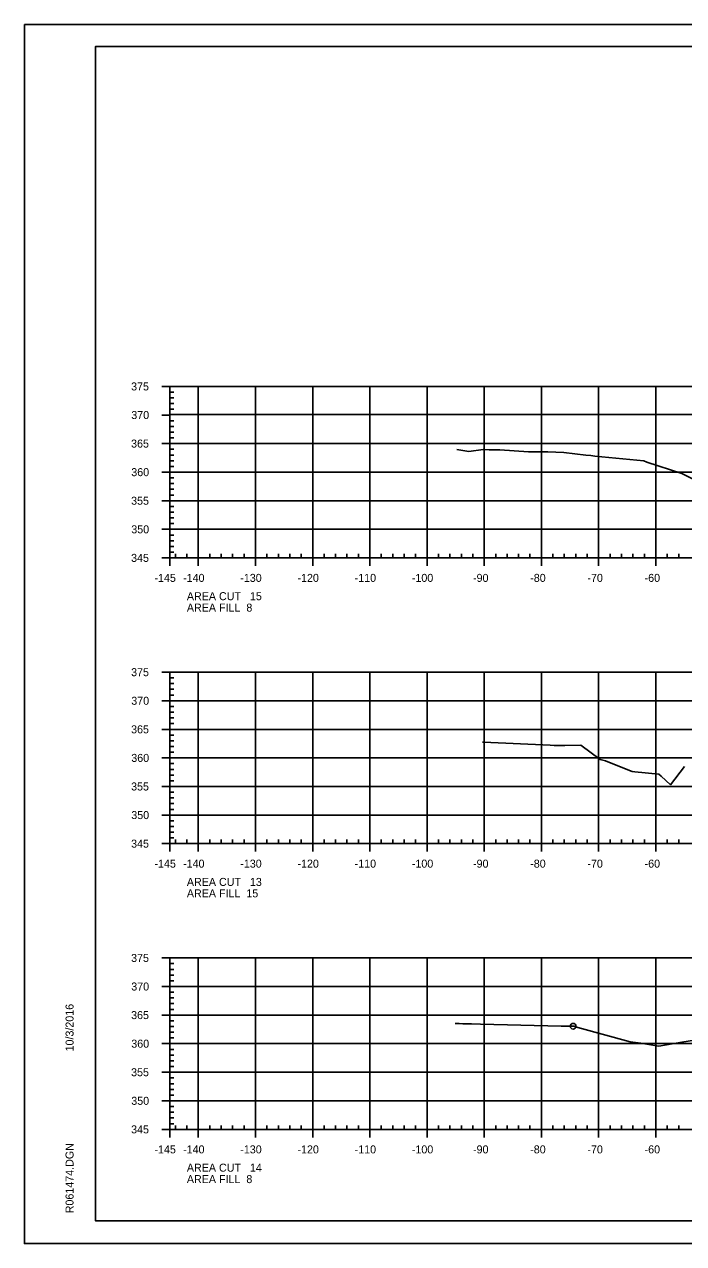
# Model space of a CAD drawing. Extents: x 1359801 to 1362404, y 372415 to 374228.
# Drawn here: x 1361649.5 to 1361764.8, y 373588 to 373801.3 of the extents above; entities that cross this region are included whole.
import ezdxf

# ---------------------------------------------------------------- set-up
doc = ezdxf.new("R2010")
doc.units = 0
for name, color, linetype in [('S_DRG_PT_SYM', 7, 'Continuous'), ('S_MAILBOX', 7, 'Continuous'), ('S_PRIMARY_CTL', 7, 'Continuous'), ('S_SHOULDER', 7, 'Continuous'), ('S_UTL_PT_SYM', 7, 'Continuous'), ('S_WATER_UTILITIES', 7, 'Continuous')]:
    doc.layers.add(name, color=color, linetype=linetype)

msp = doc.modelspace()

# ---------------------------------------------------------------- linework, layer by layer
at = {"layer": 'S_DRG_PT_SYM'}
for points in [[(1361725.08, 373726.92), (1361727.18, 373726.58), (1361729.7, 373726.91), (1361730.76, 373726.86), (1361732.63, 373726.82), (1361737.63, 373726.51), (1361741.01, 373726.5), (1361743.83, 373726.38), (1361747.63, 373725.92), (1361748.51, 373725.86), (1361749.23, 373725.74), (1361757.78, 373724.91), (1361758.34, 373724.71), (1361764.42, 373722.72), (1361769.53, 373720.2)], [(1361729.59, 373675.71), (1361729.61, 373675.71), (1361729.78, 373675.71), (1361741.41, 373675.16), (1361742.09, 373675.09), (1361743.98, 373675.13), (1361746.8, 373675.16), (1361750.16, 373672.64), (1361751.1, 373672.41), (1361755.61, 373670.62), (1361755.75, 373670.57), (1361756.25, 373670.51), (1361760.42, 373670.1), (1361760.84, 373669.75), (1361762.45, 373668.24), (1361764.93, 373671.46)], [(1361724.83, 373626.45), (1361725.14, 373626.46), (1361725.49, 373626.45), (1361726.13, 373626.43), (1361727.67, 373626.39), (1361729.25, 373626.35), (1361743.37, 373626.03), (1361745.43, 373625.99), (1361745.54, 373625.98), (1361746.25, 373625.74), (1361755.42, 373623.27), (1361757.26, 373623.03), (1361760.41, 373622.53), (1361764.45, 373623.21), (1361770, 373624.08)]]:
    msp.add_lwpolyline(points, dxfattribs=at)
at = {"layer": 'S_MAILBOX'}
for p, q in [((1361674.89, 373737.94), (1361964.89, 373737.94)), ((1361674.89, 373707.94), (1361674.89, 373737.94)), ((1361679.89, 373707.94), (1361679.89, 373737.94)), ((1361689.89, 373707.94), (1361689.89, 373737.94)), ((1361699.89, 373707.94), (1361699.89, 373737.94)), ((1361709.89, 373707.94), (1361709.89, 373737.94)), ((1361719.89, 373707.94), (1361719.89, 373737.94)), ((1361729.89, 373707.94), (1361729.89, 373737.94)), ((1361739.89, 373707.94), (1361739.89, 373737.94)), ((1361749.89, 373707.94), (1361749.89, 373737.94)), ((1361759.89, 373707.94), (1361759.89, 373737.94)), ((1361675.11, 373733), (1361965.11, 373733)), ((1361674.89, 373727.94), (1361964.89, 373727.94)), ((1361674.89, 373722.94), (1361964.89, 373722.94)), ((1361674.89, 373717.94), (1361964.89, 373717.94)), ((1361674.89, 373712.94), (1361964.89, 373712.94)), ((1361674.89, 373707.94), (1361964.89, 373707.94)), ((1361674.89, 373687.94), (1361964.89, 373687.94)), ((1361674.89, 373657.94), (1361674.89, 373687.94)), ((1361679.89, 373657.94), (1361679.89, 373687.94)), ((1361689.89, 373657.94), (1361689.89, 373687.94)), ((1361699.89, 373657.94), (1361699.89, 373687.94)), ((1361709.89, 373657.94), (1361709.89, 373687.94)), ((1361719.89, 373657.94), (1361719.89, 373687.94)), ((1361729.89, 373657.94), (1361729.89, 373687.94)), ((1361739.89, 373657.94), (1361739.89, 373687.94)), ((1361749.89, 373657.94), (1361749.89, 373687.94)), ((1361759.89, 373657.94), (1361759.89, 373687.94)), ((1361674.89, 373682.94), (1361964.89, 373682.94)), ((1361674.89, 373677.94), (1361964.89, 373677.94)), ((1361674.89, 373672.94), (1361964.89, 373672.94)), ((1361674.89, 373667.94), (1361964.89, 373667.94)), ((1361674.89, 373662.94), (1361964.89, 373662.94)), ((1361674.89, 373657.94), (1361964.89, 373657.94)), ((1361674.89, 373637.94), (1361964.89, 373637.94)), ((1361674.89, 373607.94), (1361674.89, 373637.94)), ((1361679.89, 373607.94), (1361679.89, 373637.94)), ((1361689.89, 373607.94), (1361689.89, 373637.94)), ((1361699.89, 373607.94), (1361699.89, 373637.94)), ((1361709.89, 373607.94), (1361709.89, 373637.94)), ((1361719.89, 373607.94), (1361719.89, 373637.94)), ((1361729.89, 373607.94), (1361729.89, 373637.94)), ((1361739.89, 373607.94), (1361739.89, 373637.94)), ((1361749.89, 373607.94), (1361749.89, 373637.94)), ((1361759.89, 373607.94), (1361759.89, 373637.94)), ((1361674.89, 373632.94), (1361964.89, 373632.94)), ((1361674.89, 373627.94), (1361964.89, 373627.94)), ((1361674.89, 373622.94), (1361964.89, 373622.94)), ((1361674.89, 373617.94), (1361964.89, 373617.94)), ((1361674.89, 373612.94), (1361964.89, 373612.94)), ((1361674.89, 373607.94), (1361964.89, 373607.94))]:
    msp.add_line(p, q, dxfattribs=at)
at = {"layer": 'S_SHOULDER'}
for p, q in [((1361649.49, 373801.29), (1361982.82, 373801.29)), ((1361649.49, 373587.96), (1361982.82, 373587.96))]:
    msp.add_line(p, q, dxfattribs=at)
for points in [[(1361649.48, 373801.29), (1361982.82, 373801.29), (1361982.82, 373587.95), (1361649.48, 373587.95)], [(1361895.81, 373797.4), (1361895.81, 373787.52), (1361931.54, 373787.52), (1361931.54, 373784.6), (1361954.74, 373784.6), (1361954.74, 373760.26), (1361978.07, 373760.26), (1361978.07, 373591.94), (1361661.89, 373591.94), (1361661.89, 373797.4)]]:
    msp.add_lwpolyline(points, close=True, dxfattribs=at)
msp.add_circle((1361745.43, 373625.99), 0.5, dxfattribs=at)
at = {"layer": 'S_UTL_PT_SYM'}
for p, q in [((1361661.89, 373797.4), (1361978.07, 373797.4)), ((1361661.89, 373591.94), (1361661.89, 373797.4)), ((1361661.89, 373591.94), (1361661.89, 373591.94)), ((1361978.07, 373591.94), (1361661.89, 373591.94))]:
    msp.add_line(p, q, dxfattribs=at)
at = {"layer": 'S_WATER_UTILITIES'}
for p, q in [((1361673.49, 373737.94), (1361674.89, 373737.94)), ((1361674.89, 373707.94), (1361674.89, 373737.94)), ((1361674.89, 373736.94), (1361675.59, 373736.94)), ((1361674.89, 373735.94), (1361675.59, 373735.94)), ((1361674.89, 373734.94), (1361675.59, 373734.94)), ((1361674.89, 373733.94), (1361675.59, 373733.94)), ((1361673.49, 373732.94), (1361674.89, 373732.94)), ((1361674.89, 373731.94), (1361675.59, 373731.94)), ((1361674.89, 373730.94), (1361675.59, 373730.94)), ((1361674.89, 373729.94), (1361675.59, 373729.94)), ((1361673.49, 373727.94), (1361674.89, 373727.94)), ((1361674.89, 373728.94), (1361675.59, 373728.94)), ((1361674.89, 373726.94), (1361675.59, 373726.94)), ((1361674.89, 373725.94), (1361675.59, 373725.94)), ((1361674.89, 373724.94), (1361675.59, 373724.94)), ((1361673.49, 373722.94), (1361674.89, 373722.94)), ((1361674.89, 373723.94), (1361675.59, 373723.94)), ((1361674.89, 373721.94), (1361675.59, 373721.94)), ((1361674.89, 373720.94), (1361675.59, 373720.94)), ((1361674.89, 373719.94), (1361675.59, 373719.94)), ((1361674.89, 373718.94), (1361675.59, 373718.94)), ((1361673.49, 373717.94), (1361674.89, 373717.94)), ((1361674.89, 373716.94), (1361675.59, 373716.94)), ((1361674.89, 373715.94), (1361675.59, 373715.94)), ((1361674.89, 373714.94), (1361675.59, 373714.94)), ((1361673.49, 373712.94), (1361674.89, 373712.94)), ((1361674.89, 373713.94), (1361675.59, 373713.94)), ((1361674.89, 373711.94), (1361675.59, 373711.94)), ((1361674.89, 373710.94), (1361675.59, 373710.94)), ((1361674.89, 373709.94), (1361675.59, 373709.94)), ((1361673.49, 373707.94), (1361674.89, 373707.94)), ((1361674.89, 373708.94), (1361675.59, 373708.94)), ((1361674.89, 373707.94), (1361674.89, 373708.64)), ((1361674.89, 373707.94), (1361964.89, 373707.94)), ((1361674.89, 373706.54), (1361674.89, 373707.94)), ((1361675.89, 373707.94), (1361675.89, 373708.64)), ((1361677.89, 373707.94), (1361677.89, 373708.64)), ((1361679.89, 373706.54), (1361679.89, 373707.94)), ((1361681.89, 373707.94), (1361681.89, 373708.64)), ((1361683.89, 373707.94), (1361683.89, 373708.64)), ((1361685.89, 373707.94), (1361685.89, 373708.64)), ((1361687.89, 373707.94), (1361687.89, 373708.64)), ((1361689.89, 373706.54), (1361689.89, 373707.94)), ((1361691.89, 373707.94), (1361691.89, 373708.64)), ((1361693.89, 373707.94), (1361693.89, 373708.64)), ((1361695.89, 373707.94), (1361695.89, 373708.64)), ((1361697.89, 373707.94), (1361697.89, 373708.64)), ((1361699.89, 373706.54), (1361699.89, 373707.94)), ((1361701.89, 373707.94), (1361701.89, 373708.64)), ((1361703.89, 373707.94), (1361703.89, 373708.64)), ((1361705.89, 373707.94), (1361705.89, 373708.64)), ((1361707.89, 373707.94), (1361707.89, 373708.64)), ((1361709.89, 373706.54), (1361709.89, 373707.94)), ((1361711.89, 373707.94), (1361711.89, 373708.64)), ((1361713.89, 373707.94), (1361713.89, 373708.64)), ((1361715.89, 373707.94), (1361715.89, 373708.64)), ((1361717.89, 373707.94), (1361717.89, 373708.64)), ((1361719.89, 373706.54), (1361719.89, 373707.94)), ((1361721.89, 373707.94), (1361721.89, 373708.64)), ((1361723.89, 373707.94), (1361723.89, 373708.64)), ((1361725.89, 373707.94), (1361725.89, 373708.64)), ((1361727.89, 373707.94), (1361727.89, 373708.64)), ((1361729.89, 373706.54), (1361729.89, 373707.94)), ((1361731.89, 373707.94), (1361731.89, 373708.64)), ((1361733.89, 373707.94), (1361733.89, 373708.64)), ((1361735.89, 373707.94), (1361735.89, 373708.64)), ((1361737.89, 373707.94), (1361737.89, 373708.64)), ((1361739.89, 373706.54), (1361739.89, 373707.94)), ((1361741.89, 373707.94), (1361741.89, 373708.64)), ((1361743.89, 373707.94), (1361743.89, 373708.64)), ((1361745.89, 373707.94), (1361745.89, 373708.64)), ((1361747.89, 373707.94), (1361747.89, 373708.64)), ((1361749.89, 373706.54), (1361749.89, 373707.94)), ((1361751.89, 373707.94), (1361751.89, 373708.64)), ((1361753.89, 373707.94), (1361753.89, 373708.64)), ((1361755.89, 373707.94), (1361755.89, 373708.64)), ((1361757.89, 373707.94), (1361757.89, 373708.64)), ((1361759.89, 373706.54), (1361759.89, 373707.94)), ((1361761.89, 373707.94), (1361761.89, 373708.64)), ((1361763.89, 373707.94), (1361763.89, 373708.64)), ((1361673.49, 373687.94), (1361674.89, 373687.94)), ((1361674.89, 373657.94), (1361674.89, 373687.94)), ((1361674.89, 373686.94), (1361675.59, 373686.94)), ((1361674.89, 373685.94), (1361675.59, 373685.94)), ((1361674.89, 373684.94), (1361675.59, 373684.94)), ((1361673.49, 373682.94), (1361674.89, 373682.94)), ((1361674.89, 373683.94), (1361675.59, 373683.94)), ((1361674.89, 373681.94), (1361675.59, 373681.94)), ((1361674.89, 373680.94), (1361675.59, 373680.94)), ((1361673.49, 373677.94), (1361674.89, 373677.94)), ((1361674.89, 373679.94), (1361675.59, 373679.94)), ((1361674.89, 373678.94), (1361675.59, 373678.94)), ((1361674.89, 373676.94), (1361675.59, 373676.94)), ((1361674.89, 373675.94), (1361675.59, 373675.94)), ((1361674.89, 373674.94), (1361675.59, 373674.94)), ((1361674.89, 373673.94), (1361675.59, 373673.94)), ((1361673.49, 373672.94), (1361674.89, 373672.94)), ((1361674.89, 373671.94), (1361675.59, 373671.94)), ((1361674.89, 373670.94), (1361675.59, 373670.94)), ((1361674.89, 373669.94), (1361675.59, 373669.94)), ((1361673.49, 373667.94), (1361674.89, 373667.94)), ((1361674.89, 373668.94), (1361675.59, 373668.94)), ((1361674.89, 373666.94), (1361675.59, 373666.94)), ((1361674.89, 373665.94), (1361675.59, 373665.94)), ((1361674.89, 373664.94), (1361675.59, 373664.94)), ((1361674.89, 373663.94), (1361675.59, 373663.94)), ((1361673.49, 373662.94), (1361674.89, 373662.94)), ((1361674.89, 373661.94), (1361675.59, 373661.94)), ((1361674.89, 373660.94), (1361675.59, 373660.94)), ((1361674.89, 373659.94), (1361675.59, 373659.94)), ((1361674.89, 373658.94), (1361675.59, 373658.94)), ((1361673.49, 373657.94), (1361674.89, 373657.94)), ((1361674.89, 373657.94), (1361674.89, 373658.64)), ((1361674.89, 373657.94), (1361964.89, 373657.94)), ((1361674.89, 373656.54), (1361674.89, 373657.94)), ((1361675.89, 373657.94), (1361675.89, 373658.64)), ((1361677.89, 373657.94), (1361677.89, 373658.64)), ((1361679.89, 373656.54), (1361679.89, 373657.94)), ((1361681.89, 373657.94), (1361681.89, 373658.64)), ((1361683.89, 373657.94), (1361683.89, 373658.64)), ((1361685.89, 373657.94), (1361685.89, 373658.64)), ((1361687.89, 373657.94), (1361687.89, 373658.64)), ((1361689.89, 373656.54), (1361689.89, 373657.94)), ((1361691.89, 373657.94), (1361691.89, 373658.64)), ((1361693.89, 373657.94), (1361693.89, 373658.64)), ((1361695.89, 373657.94), (1361695.89, 373658.64)), ((1361697.89, 373657.94), (1361697.89, 373658.64)), ((1361699.89, 373656.54), (1361699.89, 373657.94)), ((1361701.89, 373657.94), (1361701.89, 373658.64)), ((1361703.89, 373657.94), (1361703.89, 373658.64)), ((1361705.89, 373657.94), (1361705.89, 373658.64)), ((1361707.89, 373657.94), (1361707.89, 373658.64)), ((1361709.89, 373656.54), (1361709.89, 373657.94)), ((1361711.89, 373657.94), (1361711.89, 373658.64)), ((1361713.89, 373657.94), (1361713.89, 373658.64)), ((1361715.89, 373657.94), (1361715.89, 373658.64)), ((1361717.89, 373657.94), (1361717.89, 373658.64)), ((1361719.89, 373656.54), (1361719.89, 373657.94)), ((1361721.89, 373657.94), (1361721.89, 373658.64)), ((1361723.89, 373657.94), (1361723.89, 373658.64)), ((1361725.89, 373657.94), (1361725.89, 373658.64)), ((1361727.89, 373657.94), (1361727.89, 373658.64)), ((1361729.89, 373656.54), (1361729.89, 373657.94)), ((1361731.89, 373657.94), (1361731.89, 373658.64)), ((1361733.89, 373657.94), (1361733.89, 373658.64)), ((1361735.89, 373657.94), (1361735.89, 373658.64)), ((1361737.89, 373657.94), (1361737.89, 373658.64)), ((1361739.89, 373656.54), (1361739.89, 373657.94)), ((1361741.89, 373657.94), (1361741.89, 373658.64)), ((1361743.89, 373657.94), (1361743.89, 373658.64)), ((1361745.89, 373657.94), (1361745.89, 373658.64)), ((1361747.89, 373657.94), (1361747.89, 373658.64)), ((1361749.89, 373656.54), (1361749.89, 373657.94)), ((1361751.89, 373657.94), (1361751.89, 373658.64)), ((1361753.89, 373657.94), (1361753.89, 373658.64)), ((1361755.89, 373657.94), (1361755.89, 373658.64)), ((1361757.89, 373657.94), (1361757.89, 373658.64)), ((1361759.89, 373656.54), (1361759.89, 373657.94)), ((1361761.89, 373657.94), (1361761.89, 373658.64)), ((1361763.89, 373657.94), (1361763.89, 373658.64)), ((1361673.49, 373637.94), (1361674.89, 373637.94)), ((1361674.89, 373607.94), (1361674.89, 373637.94)), ((1361674.89, 373636.94), (1361675.59, 373636.94)), ((1361674.89, 373635.94), (1361675.59, 373635.94)), ((1361674.89, 373634.94), (1361675.59, 373634.94)), ((1361674.89, 373633.94), (1361675.59, 373633.94)), ((1361673.49, 373632.94), (1361674.89, 373632.94)), ((1361674.89, 373631.94), (1361675.59, 373631.94)), ((1361674.89, 373630.94), (1361675.59, 373630.94)), ((1361674.89, 373629.94), (1361675.59, 373629.94)), ((1361674.89, 373628.94), (1361675.59, 373628.94)), ((1361673.49, 373627.94), (1361674.89, 373627.94)), ((1361674.89, 373626.94), (1361675.59, 373626.94)), ((1361674.89, 373625.94), (1361675.59, 373625.94)), ((1361674.89, 373624.94), (1361675.59, 373624.94)), ((1361673.49, 373622.94), (1361674.89, 373622.94)), ((1361674.89, 373623.94), (1361675.59, 373623.94)), ((1361674.89, 373621.94), (1361675.59, 373621.94)), ((1361674.89, 373620.94), (1361675.59, 373620.94)), ((1361674.89, 373619.94), (1361675.59, 373619.94)), ((1361674.89, 373618.94), (1361675.59, 373618.94)), ((1361673.49, 373617.94), (1361674.89, 373617.94)), ((1361674.89, 373616.94), (1361675.59, 373616.94)), ((1361674.89, 373615.94), (1361675.59, 373615.94)), ((1361674.89, 373614.94), (1361675.59, 373614.94)), ((1361674.89, 373613.94), (1361675.59, 373613.94)), ((1361673.49, 373612.94), (1361674.89, 373612.94)), ((1361674.89, 373611.94), (1361675.59, 373611.94)), ((1361674.89, 373610.94), (1361675.59, 373610.94)), ((1361674.89, 373609.94), (1361675.59, 373609.94)), ((1361673.49, 373607.94), (1361674.89, 373607.94)), ((1361674.89, 373608.94), (1361675.59, 373608.94)), ((1361674.89, 373607.94), (1361674.89, 373608.64)), ((1361674.89, 373607.94), (1361964.89, 373607.94)), ((1361674.89, 373606.54), (1361674.89, 373607.94)), ((1361675.89, 373607.94), (1361675.89, 373608.64)), ((1361677.89, 373607.94), (1361677.89, 373608.64)), ((1361679.89, 373606.54), (1361679.89, 373607.94)), ((1361681.89, 373607.94), (1361681.89, 373608.64)), ((1361683.89, 373607.94), (1361683.89, 373608.64)), ((1361685.89, 373607.94), (1361685.89, 373608.64)), ((1361687.89, 373607.94), (1361687.89, 373608.64)), ((1361689.89, 373606.54), (1361689.89, 373607.94)), ((1361691.89, 373607.94), (1361691.89, 373608.64)), ((1361693.89, 373607.94), (1361693.89, 373608.64)), ((1361695.89, 373607.94), (1361695.89, 373608.64)), ((1361697.89, 373607.94), (1361697.89, 373608.64)), ((1361699.89, 373606.54), (1361699.89, 373607.94)), ((1361701.89, 373607.94), (1361701.89, 373608.64)), ((1361703.89, 373607.94), (1361703.89, 373608.64)), ((1361705.89, 373607.94), (1361705.89, 373608.64)), ((1361707.89, 373607.94), (1361707.89, 373608.64)), ((1361709.89, 373606.54), (1361709.89, 373607.94)), ((1361711.89, 373607.94), (1361711.89, 373608.64)), ((1361713.89, 373607.94), (1361713.89, 373608.64)), ((1361715.89, 373607.94), (1361715.89, 373608.64)), ((1361717.89, 373607.94), (1361717.89, 373608.64)), ((1361719.89, 373606.54), (1361719.89, 373607.94)), ((1361721.89, 373607.94), (1361721.89, 373608.64)), ((1361723.89, 373607.94), (1361723.89, 373608.64)), ((1361725.89, 373607.94), (1361725.89, 373608.64)), ((1361727.89, 373607.94), (1361727.89, 373608.64)), ((1361729.89, 373606.54), (1361729.89, 373607.94)), ((1361731.89, 373607.94), (1361731.89, 373608.64)), ((1361733.89, 373607.94), (1361733.89, 373608.64)), ((1361735.89, 373607.94), (1361735.89, 373608.64)), ((1361737.89, 373607.94), (1361737.89, 373608.64)), ((1361739.89, 373606.54), (1361739.89, 373607.94)), ((1361741.89, 373607.94), (1361741.89, 373608.64)), ((1361743.89, 373607.94), (1361743.89, 373608.64)), ((1361745.89, 373607.94), (1361745.89, 373608.64)), ((1361747.89, 373607.94), (1361747.89, 373608.64)), ((1361749.89, 373606.54), (1361749.89, 373607.94)), ((1361751.89, 373607.94), (1361751.89, 373608.64)), ((1361753.89, 373607.94), (1361753.89, 373608.64)), ((1361755.89, 373607.94), (1361755.89, 373608.64)), ((1361757.89, 373607.94), (1361757.89, 373608.64)), ((1361759.89, 373606.54), (1361759.89, 373607.94)), ((1361761.89, 373607.94), (1361761.89, 373608.64)), ((1361763.89, 373607.94), (1361763.89, 373608.64))]:
    msp.add_line(p, q, dxfattribs=at)

# ---------------------------------------------------------------- texts
at = {"layer": 'S_PRIMARY_CTL'}
for s, p in [('375', (1361668.14, 373737.24)), ('370', (1361668.17, 373732.24)), ('365', (1361668.14, 373727.24)), ('360', (1361668.17, 373722.24)), ('355', (1361668.14, 373717.24)), ('350', (1361668.17, 373712.24)), ('345', (1361668.14, 373707.24)), ('-145', (1361672.22, 373703.74)), ('-140', (1361677.23, 373703.74)), ('-130', (1361687.23, 373703.74)), ('-120', (1361697.23, 373703.74)), ('-110', (1361707.23, 373703.74)), ('-100', (1361717.23, 373703.74)), ('-90', (1361727.93, 373703.74)), ('-80', (1361737.93, 373703.74)), ('-70', (1361747.93, 373703.74)), ('-60', (1361757.93, 373703.74)), ('AREA CUT   15', (1361677.89, 373700.54)), ('AREA FILL  8', (1361677.89, 373698.54)), ('375', (1361668.14, 373687.24)), ('370', (1361668.17, 373682.24)), ('365', (1361668.14, 373677.24)), ('360', (1361668.17, 373672.24)), ('355', (1361668.14, 373667.24)), ('350', (1361668.17, 373662.24)), ('345', (1361668.14, 373657.24)), ('-145', (1361672.22, 373653.74)), ('-140', (1361677.23, 373653.74)), ('-130', (1361687.23, 373653.74)), ('-120', (1361697.23, 373653.74)), ('-110', (1361707.23, 373653.74)), ('-100', (1361717.23, 373653.74)), ('-90', (1361727.93, 373653.74)), ('-80', (1361737.93, 373653.74)), ('-70', (1361747.93, 373653.74)), ('-60', (1361757.93, 373653.74)), ('AREA CUT   13', (1361677.89, 373650.54)), ('AREA FILL  15', (1361677.89, 373648.54)), ('375', (1361668.14, 373637.24)), ('370', (1361668.17, 373632.24)), ('365', (1361668.14, 373627.24)), ('360', (1361668.17, 373622.24)), ('355', (1361668.14, 373617.24)), ('350', (1361668.17, 373612.24)), ('345', (1361668.14, 373607.24)), ('-145', (1361672.22, 373603.74)), ('-140', (1361677.23, 373603.74)), ('-130', (1361687.23, 373603.74)), ('-120', (1361697.23, 373603.74)), ('-110', (1361707.23, 373603.74)), ('-100', (1361717.23, 373603.74)), ('-90', (1361727.93, 373603.74)), ('-80', (1361737.93, 373603.74)), ('-70', (1361747.93, 373603.74)), ('-60', (1361757.93, 373603.74)), ('AREA CUT   14', (1361677.89, 373600.54)), ('AREA FILL  8', (1361677.89, 373598.54))]:
    msp.add_text(s, height=1.4, dxfattribs=at).set_placement(p)
at = {"layer": 'S_UTL_PT_SYM'}
for s, p in [('10/3/2016', (1361658.08, 373621.58)), ('R061474.DGN', (1361658.08, 373593.26))]:
    msp.add_text(s, height=1.4, rotation=90, dxfattribs=at).set_placement(p)

doc.saveas('drawing.dxf')
